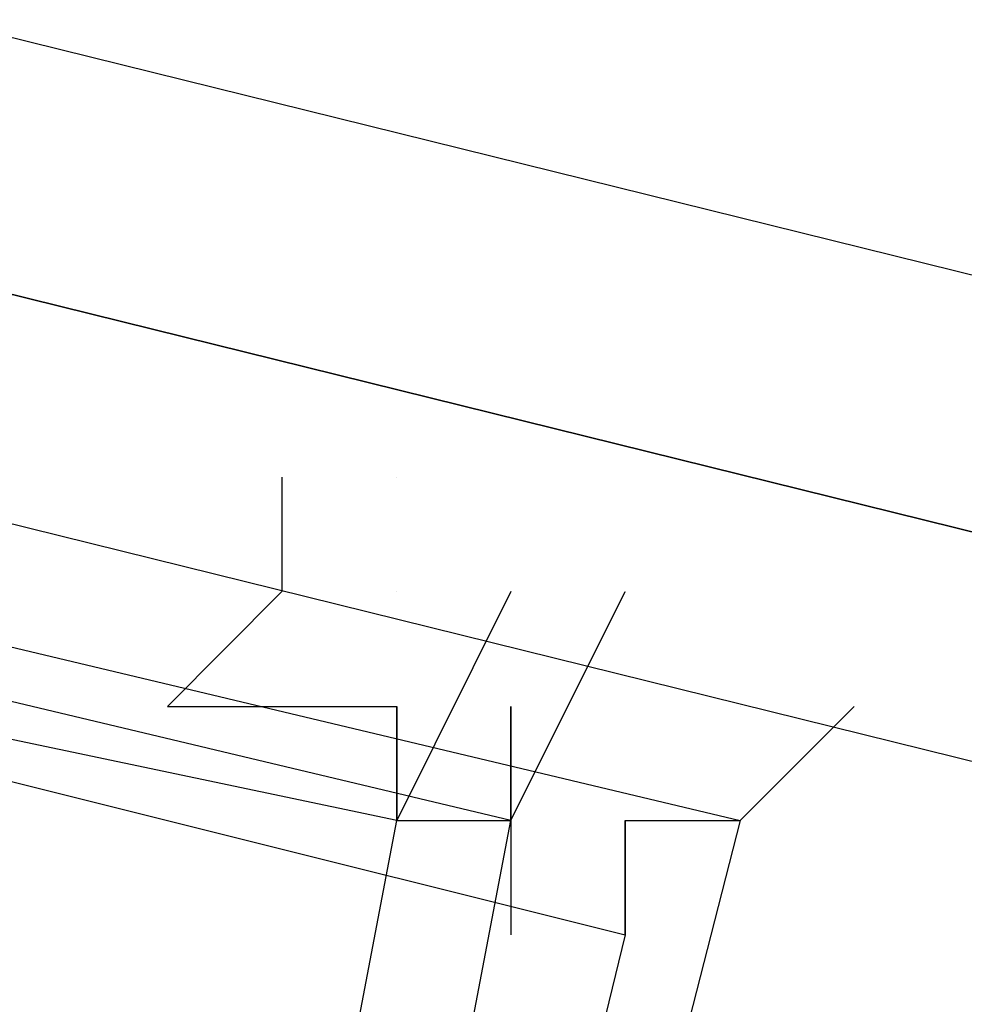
# Model space of a CAD drawing. Header units: feet. Extents: x -79 to 198, y -22 to 181.
# Tile 790 of 982: x 111.663 to 111.773, y 151.33 to 151.444. Entities that reach past the tile are written whole.
import ezdxf

# ---------------------------------------------------------------- set-up
doc = ezdxf.new("R2010")
doc.units = ezdxf.units.FT
doc.layers.add('A-LINEA', color=7, linetype='CONTINUOUS')

msp = doc.modelspace()

# ---------------------------------------------------------------- linework, layer by layer
at = {"layer": 'A-LINEA'}
for p, q in [((111.7067, 151.3911), (111.7067, 151.3911)), ((111.7067, 151.3911), (111.7067, 151.3911)), ((111.7067, 151.3778), (111.7067, 151.3778)), ((111.7067, 151.3778), (111.7067, 151.3778))]:
    msp.add_line(p, q, dxfattribs=at)
for points in [[(115.48, 150.4978), (111.6533, 151.4444), (111.64, 151.4311), (111.64, 151.4178), (115.4667, 150.4711), (115.48, 150.4711), (115.48, 150.4844), (115.48, 150.4978)], [(115.48, 150.4978), (111.6533, 151.4444), (111.64, 151.4311), (111.64, 151.4178), (115.4667, 150.4711), (115.48, 150.4711), (115.48, 150.4844), (115.48, 150.4978)], [(111.6, 150.7778), (111.32, 150.8444), (111.4667, 151.4178), (111.7467, 151.3511), (111.6, 150.7778)], [(111.32, 150.8444), (111.6133, 150.7911), (111.72, 151.3511), (111.44, 151.4178), (111.32, 150.8444)], [(111.6, 150.7778), (111.32, 150.8444), (111.4667, 151.4178), (111.7467, 151.3511), (111.6, 150.7778)], [(111.32, 150.8444), (111.6133, 150.7911), (111.72, 151.3511), (111.44, 151.4178), (111.32, 150.8444)], [(115.4667, 150.4711), (111.64, 151.4178), (111.64, 151.4044), (111.64, 151.3911), (115.4667, 150.4444), (115.4667, 150.4578), (115.4667, 150.4711)], [(115.4667, 150.4711), (111.64, 151.4178), (111.64, 151.4044), (111.64, 151.3911), (115.4667, 150.4444), (115.4667, 150.4578), (115.4667, 150.4711)], [(111.6, 150.7911), (111.3333, 150.8578), (111.4667, 151.4044), (111.7333, 151.3378), (111.6, 150.7911)], [(111.3333, 150.8578), (111.6, 150.7911), (111.7067, 151.3511), (111.4533, 151.4044), (111.3333, 150.8578)], [(111.6, 150.7911), (111.3333, 150.8578), (111.4667, 151.4044), (111.7333, 151.3378), (111.6, 150.7911)], [(111.3333, 150.8578), (111.6, 150.7911), (111.7067, 151.3511), (111.4533, 151.4044), (111.3333, 150.8578)], [(111.6933, 151.3911), (111.6933, 151.3778), (111.6933, 151.3778), (111.68, 151.3644), (111.68, 151.3644), (111.7067, 151.3644), (111.7067, 151.3644), (111.7067, 151.3511), (111.7067, 151.3511), (111.7067, 151.3511), (111.7067, 151.3511), (111.7067, 151.3511), (111.72, 151.3511), (111.72, 151.3511), (111.72, 151.3511), (111.72, 151.3644), (111.72, 151.3644), (111.72, 151.3511), (111.72, 151.3511), (111.7333, 151.3778), (111.7333, 151.3778), (111.7333, 151.3778)], [(111.6933, 151.3911), (111.6933, 151.3778), (111.6933, 151.3778), (111.68, 151.3644), (111.68, 151.3644), (111.7067, 151.3644), (111.7067, 151.3644), (111.7067, 151.3511), (111.7067, 151.3511), (111.7067, 151.3511), (111.7067, 151.3511), (111.7067, 151.3511), (111.72, 151.3511), (111.72, 151.3511), (111.72, 151.3511), (111.72, 151.3644), (111.72, 151.3644), (111.72, 151.3511), (111.72, 151.3511), (111.7333, 151.3778), (111.7333, 151.3778), (111.7333, 151.3778)], [(111.72, 151.3778), (111.72, 151.3778), (111.72, 151.3778), (111.72, 151.3778), (111.7067, 151.3511), (111.7067, 151.3511), (111.72, 151.3511), (111.72, 151.3511), (111.72, 151.3511), (111.72, 151.3511), (111.72, 151.3378), (111.72, 151.3378)], [(111.72, 151.3778), (111.72, 151.3778), (111.72, 151.3778), (111.72, 151.3778), (111.7067, 151.3511), (111.7067, 151.3511), (111.72, 151.3511), (111.72, 151.3511), (111.72, 151.3511), (111.72, 151.3511), (111.72, 151.3378), (111.72, 151.3378)], [(111.72, 151.3778), (111.72, 151.3778), (111.72, 151.3778)], [(111.72, 151.3778), (111.72, 151.3778), (111.72, 151.3778)], [(111.7333, 151.3778), (111.7333, 151.3778), (111.7333, 151.3778)], [(111.7333, 151.3778), (111.7333, 151.3778), (111.7333, 151.3778)], [(111.7333, 151.3378), (111.7333, 151.3378), (111.7333, 151.3378), (111.7333, 151.3378), (111.7333, 151.3378), (111.7333, 151.3511), (111.7333, 151.3511), (111.7467, 151.3511), (111.7467, 151.3511), (111.76, 151.3644), (111.76, 151.3644)], [(111.7333, 151.3378), (111.7333, 151.3378), (111.7333, 151.3378), (111.7333, 151.3378), (111.7333, 151.3378), (111.7333, 151.3511), (111.7333, 151.3511), (111.7467, 151.3511), (111.7467, 151.3511), (111.76, 151.3644), (111.76, 151.3644)], [(111.7467, 151.3644), (111.7467, 151.3644), (111.7467, 151.3644)], [(111.7467, 151.3644), (111.7467, 151.3644), (111.7467, 151.3644)]]:
    msp.add_lwpolyline(points, dxfattribs=at)
for points in [[(111.7067, 151.3644), (111.7067, 151.3644), (111.7067, 151.3511), (111.7067, 151.3511)], [(111.7067, 151.3644), (111.7067, 151.3644), (111.7067, 151.3511), (111.7067, 151.3511)], [(111.7333, 151.3511), (111.7333, 151.3511), (111.7333, 151.3378), (111.7333, 151.3378)], [(111.7333, 151.3511), (111.7333, 151.3511), (111.7333, 151.3378), (111.7333, 151.3378)]]:
    msp.add_lwpolyline(points, close=True, dxfattribs=at)

doc.saveas('drawing.dxf')
